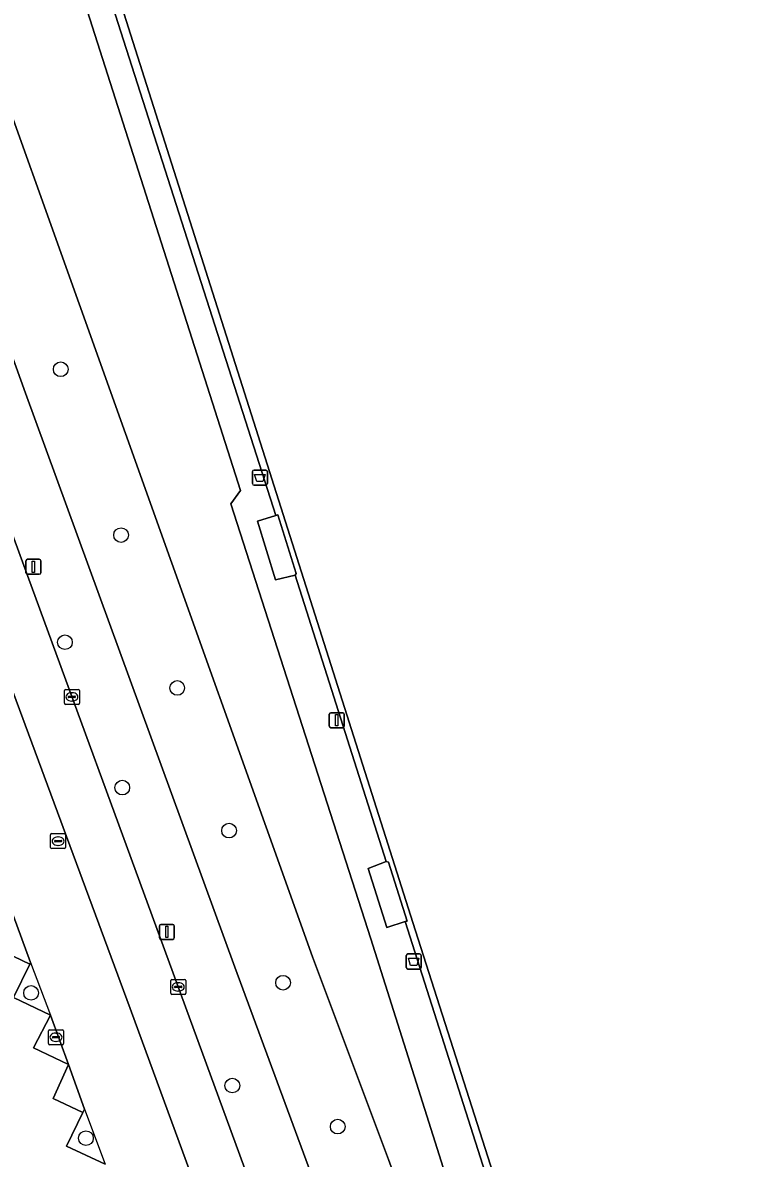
# Model space of a CAD drawing. Extents: x 158086 to 159499, y 382904 to 383981.
# Drawn here: x 159020.1 to 159068.8, y 383089.9 to 383165.5 of the extents above; entities that cross this region are included whole.
import ezdxf

# ---------------------------------------------------------------- set-up
doc = ezdxf.new("R2010")
doc.units = 0
for name, color, linetype in [('IMGEO_Afvalbak', 7, 'Continuous'), ('IMGEO_Boom', 7, 'Continuous'), ('IMGEO_Erf', 7, 'Continuous'), ('IMGEO_Fietspad_gesloten', 7, 'Continuous'), ('IMGEO_Groenvoorziening', 7, 'Continuous'), ('IMGEO_Haag', 7, 'Continuous'), ('IMGEO_Hek', 7, 'Continuous'), ('IMGEO_Kolk', 7, 'Continuous'), ('IMGEO_Lichtmast', 7, 'Continuous'), ('IMGEO_Parkeervlak_open', 7, 'Continuous'), ('IMGEO_Rioolput', 7, 'Continuous'), ('IMGEO_Terreindeel_gesloten', 7, 'Continuous'), ('IMGEO_Voetpad_open', 7, 'Continuous')]:
    doc.layers.add(name, color=color, linetype=linetype)

msp = doc.modelspace()

# ---------------------------------------------------------------- linework, layer by layer
at = {"layer": 'IMGEO_Afvalbak'}
for p, q in [((159035.385, 383134.786), (159035.385, 383135.586)), ((159035.385, 383135.586), (159035.385, 383134.786)), ((159035.485, 383135.686), (159036.275, 383135.686)), ((159036.275, 383135.686), (159035.485, 383135.686)), ((159036.375, 383135.586), (159036.375, 383134.786)), ((159036.375, 383134.786), (159036.375, 383135.586)), ((159036.275, 383134.686), (159035.485, 383134.686)), ((159035.485, 383134.686), (159036.275, 383134.686)), ((159045.617, 383102.562), (159045.617, 383103.362)), ((159045.617, 383103.362), (159045.617, 383102.562)), ((159045.717, 383103.462), (159046.507, 383103.462)), ((159046.507, 383103.462), (159045.717, 383103.462)), ((159046.607, 383103.362), (159046.607, 383102.562)), ((159046.607, 383102.562), (159046.607, 383103.362)), ((159046.507, 383102.462), (159045.717, 383102.462)), ((159045.717, 383102.462), (159046.507, 383102.462))]:
    msp.add_line(p, q, dxfattribs=at)
for points in [[(159035.528, 383135.4), (159036.232, 383135.4), (159036.083, 383134.93), (159035.677, 383134.93), (159035.528, 383135.4)], [(159045.76, 383103.176), (159046.464, 383103.176), (159046.315, 383102.706), (159045.909, 383102.706), (159045.76, 383103.176)]]:
    msp.add_lwpolyline(points, dxfattribs=at)
for centre, start, end in [((159035.485, 383135.586), 90, 180), ((159035.485, 383135.586), 90, 180), ((159036.275, 383135.586), 0, 90), ((159036.275, 383135.586), 360, 90), ((159035.485, 383134.786), 180, 270), ((159035.485, 383134.786), 180, 270), ((159036.275, 383134.786), 270, 0), ((159036.275, 383134.786), 270, 0), ((159045.717, 383103.362), 90, 180), ((159045.717, 383103.362), 90, 180), ((159046.507, 383103.362), 0, 90), ((159046.507, 383103.362), 360, 90), ((159045.717, 383102.562), 180, 270), ((159045.717, 383102.562), 180, 270), ((159046.507, 383102.562), 270, 0), ((159046.507, 383102.562), 270, 0)]:
    msp.add_arc(centre, 0.1, start, end, dxfattribs=at)
at = {"layer": 'IMGEO_Boom'}
for centre in [(159022.623, 383142.4), (159026.636, 383131.357), (159022.902, 383124.223), (159030.374, 383121.179), (159026.718, 383114.54), (159033.823, 383111.676), (159020.649, 383100.874), (159037.421, 383101.549), (159034.042, 383094.701), (159041.056, 383091.97), (159024.297, 383091.197)]:
    msp.add_circle(centre, 0.489, dxfattribs=at)
at = {"layer": 'IMGEO_Erf'}
for points in [[(159038.281, 383128.79), (159037.074, 383132.711), (159036.947, 383132.672), (159035.719, 383132.294), (159036.925, 383128.373), (159038.215, 383128.69)], [(159043.089, 383109.145), (159044.326, 383105.227), (159045.555, 383105.615), (159045.681, 383105.654), (159044.443, 383109.573), (159044.288, 383109.626)]]:
    msp.add_lwpolyline(points, close=True, dxfattribs=at)
at = {"layer": 'IMGEO_Fietspad_gesloten'}
msp.add_lwpolyline([(159015.626, 383131.206), (159027.244, 383099.827), (159051.483, 383033.66), (159054.763, 383034.863), (159019.008, 383132.479)], close=True, dxfattribs=at)
at = {"layer": 'IMGEO_Groenvoorziening'}
for points in [[(159103.629, 383195.501), (159101.717, 383201.354), (159050.706, 383184.656), (159014.464, 383172.988), (159039.388, 383103.264), (159044.427, 383089.771), (159050.869, 383072.038), (159051.106, 383071.394), (159054.077, 383064.114), (159054.466, 383063.161), (159056.138, 383063.704), (159055.93, 383064.378), (159055.84, 383064.666), (159055.525, 383065.672), (159043.25, 383104.464), (159033.953, 383133.432), (159034.595, 383134.324), (159023.026, 383170.55), (159096.942, 383194.171)], [(159010.268, 383168.562), (159011.662, 383164.733), (159020.287, 383140.814), (159034.214, 383102.582), (159046.708, 383068.727), (159049.345, 383061.497), (159054.421, 383047.583), (159057.792, 383048.747), (159053.302, 383062.783), (159054.466, 383063.161), (159054.077, 383064.114), (159051.106, 383071.394), (159050.869, 383072.038), (159044.427, 383089.771), (159039.388, 383103.264), (159014.464, 383172.988)], [(159027.244, 383099.827), (159015.626, 383131.206), (159015.284, 383132.187), (159014.695, 383133.382), (159014.297, 383133.985), (159007.922, 383140.549), (159007.267, 383141.434), (159007.064, 383141.526)], [(159009.706, 383132.675), (159010.067, 383131.683), (159010.914, 383129.471), (159012.082, 383126.138), (159013.25, 383122.916), (159012.28, 383120.557), (159014.522, 383119.555), (159016.866, 383113.12), (159016.776, 383112.924), (159015.723, 383110.635), (159018.229, 383109.457), (159018.268, 383109.351), (159019.46, 383106.057), (159020.612, 383102.892), (159020.564, 383102.795), (159019.472, 383100.559), (159021.95, 383099.392), (159023.141, 383096.101), (159024.213, 383093.137), (159024.1, 383092.907), (159022.995, 383090.667), (159025.576, 383089.458)], [(159051.834, 383032.726), (159051.483, 383033.66), (159027.244, 383099.827)]]:
    msp.add_lwpolyline(points, dxfattribs=at)
at = {"layer": 'IMGEO_Haag'}
for points in [[(159051.834, 383032.726), (159051.483, 383033.66), (159027.244, 383099.827), (159015.626, 383131.206), (159015.284, 383132.187), (159014.695, 383133.382), (159014.297, 383133.985), (159007.922, 383140.549), (159007.267, 383141.434), (159007.064, 383141.526)], [(159009.706, 383132.675), (159010.067, 383131.683), (159010.914, 383129.471), (159012.082, 383126.138), (159013.25, 383122.916), (159014.522, 383119.555), (159016.866, 383113.12), (159018.229, 383109.457), (159018.268, 383109.351), (159019.46, 383106.057), (159020.612, 383102.892), (159021.95, 383099.392), (159023.141, 383096.101), (159024.213, 383093.137), (159025.576, 383089.458)]]:
    msp.add_lwpolyline(points, dxfattribs=at)
at = {"layer": 'IMGEO_Hek'}
for points in [[(159036.947, 383132.672), (159024.774, 383170.651), (159093.702, 383192.677), (159093.966, 383191.844)], [(159093.966, 383191.844), (159108.125, 383147.064), (159126.439, 383089.532), (159057.655, 383067.6), (159045.555, 383105.615)], [(159044.288, 383109.626), (159038.215, 383128.69)]]:
    msp.add_lwpolyline(points, dxfattribs=at)
at = {"layer": 'IMGEO_Kolk'}
for p, q in [((159022.864, 383120.158), (159022.864, 383121.01)), ((159022.939, 383121.084), (159023.791, 383121.084)), ((159023.865, 383121.01), (159023.865, 383120.158)), ((159023.123, 383120.578), (159023.123, 383120.59)), ((159023.561, 383120.541), (159023.163, 383120.541)), ((159023.166, 383120.627), (159023.564, 383120.627)), ((159023.375, 383120.304), (159023.35, 383120.304)), ((159023.352, 383120.864), (159023.377, 383120.864)), ((159023.607, 383120.59), (159023.607, 383120.578)), ((159023.791, 383120.084), (159022.939, 383120.084)), ((159029.939, 383100.843), (159029.939, 383101.695)), ((159030.014, 383101.769), (159030.866, 383101.769)), ((159030.241, 383101.312), (159030.639, 383101.312)), ((159030.427, 383101.549), (159030.452, 383101.549)), ((159030.94, 383101.695), (159030.94, 383100.843)), ((159030.866, 383100.769), (159030.014, 383100.769)), ((159030.198, 383101.263), (159030.198, 383101.275)), ((159030.636, 383101.226), (159030.238, 383101.226)), ((159030.45, 383100.989), (159030.425, 383100.989)), ((159030.682, 383101.275), (159030.682, 383101.263)), ((159021.805, 383097.494), (159021.805, 383098.346)), ((159021.88, 383098.42), (159022.732, 383098.42)), ((159022.806, 383098.346), (159022.806, 383097.494)), ((159022.064, 383097.914), (159022.064, 383097.926)), ((159022.502, 383097.877), (159022.104, 383097.877)), ((159022.107, 383097.963), (159022.505, 383097.963)), ((159022.316, 383097.64), (159022.291, 383097.64)), ((159022.293, 383098.2), (159022.318, 383098.2)), ((159022.548, 383097.926), (159022.548, 383097.914)), ((159022.732, 383097.42), (159021.88, 383097.42))]:
    msp.add_line(p, q, dxfattribs=at)
for points in [[(159022.864, 383120.158), (159022.864, 383121.01)], [(159022.939, 383121.084), (159023.791, 383121.084)], [(159023.865, 383121.01), (159023.865, 383120.158)], [(159023.791, 383120.084), (159022.939, 383120.084)], [(159029.939, 383100.843), (159029.939, 383101.695)], [(159030.014, 383101.769), (159030.866, 383101.769)], [(159030.94, 383101.695), (159030.94, 383100.843)], [(159030.866, 383100.769), (159030.014, 383100.769)], [(159021.805, 383097.494), (159021.805, 383098.346)], [(159021.88, 383098.42), (159022.732, 383098.42)], [(159022.806, 383098.346), (159022.806, 383097.494)], [(159022.732, 383097.42), (159021.88, 383097.42)]]:
    msp.add_lwpolyline(points, dxfattribs=at)
for centre, radius, start, end in [((159022.941, 383121.008), 0.0765, 91.55205, 178.44795), ((159022.941, 383121.008), 0.0765, 91.55205, 178.44795), ((159023.789, 383121.008), 0.0765, 1.55205, 88.44795), ((159023.789, 383121.008), 0.0765, 1.55205, 88.44795), ((159023.163, 383120.587), 0.0403, 85.87752, 175.75265), ((159023.16, 383120.577), 0.0366, 178.93798, 274.71019), ((159023.564, 383120.584), 0.043, 264.86636, 352.45326), ((159023.568, 383120.589), 0.0386, 1.73085, 96.63898), ((159022.941, 383120.16), 0.0765, 181.55205, 268.44795), ((159022.941, 383120.16), 0.0765, 181.55205, 268.44795), ((159023.789, 383120.16), 0.0765, 271.55205, 358.44795), ((159023.789, 383120.16), 0.0765, 271.55205, 358.44795), ((159030.016, 383101.693), 0.0765, 91.55205, 178.44795), ((159030.016, 383101.693), 0.0765, 91.55205, 178.44795), ((159030.238, 383101.272), 0.0403, 85.87752, 175.75265), ((159030.643, 383101.274), 0.0386, 1.73085, 96.63898), ((159030.864, 383101.693), 0.0765, 1.55205, 88.44795), ((159030.864, 383101.693), 0.0765, 1.55205, 88.44795), ((159030.016, 383100.845), 0.0765, 181.55205, 268.44795), ((159030.016, 383100.845), 0.0765, 181.55205, 268.44795), ((159030.235, 383101.262), 0.0366, 178.93798, 274.71019), ((159030.639, 383101.269), 0.043, 264.86636, 352.45326), ((159030.864, 383100.845), 0.0765, 271.55205, 358.44795), ((159030.864, 383100.845), 0.0765, 271.55205, 358.44795), ((159021.882, 383098.344), 0.0765, 91.55205, 178.44795), ((159021.882, 383098.344), 0.0765, 91.55205, 178.44795), ((159022.73, 383098.344), 0.0765, 1.55205, 88.44795), ((159022.73, 383098.344), 0.0765, 1.55205, 88.44795), ((159022.104, 383097.923), 0.0403, 85.87752, 175.75265), ((159022.101, 383097.913), 0.0366, 178.93798, 274.71019), ((159022.505, 383097.92), 0.043, 264.86636, 352.45326), ((159022.509, 383097.925), 0.0386, 1.73085, 96.63898), ((159021.882, 383097.496), 0.0765, 181.55205, 268.44795), ((159021.882, 383097.496), 0.0765, 181.55205, 268.44795), ((159022.73, 383097.496), 0.0765, 271.55205, 358.44795), ((159022.73, 383097.496), 0.0765, 271.55205, 358.44795)]:
    msp.add_arc(centre, radius, start, end, dxfattribs=at)
for centre, major_axis, ratio, start_param, end_param in [((159023.351, 383120.584), (-0.387, 0.002), 0.722429, 4.712389, 7.853982), ((159023.376, 383120.584), (-0.39, 0.002), 0.717154, 1.570796, 4.712389), ((159030.426, 383101.269), (-0.387, 0.002), 0.722429, 4.712389, 7.853982), ((159030.451, 383101.269), (-0.39, 0.002), 0.717154, 1.570796, 4.712389), ((159022.292, 383097.92), (-0.387, 0.002), 0.722429, 4.712389, 7.853982), ((159022.317, 383097.92), (-0.39, 0.002), 0.717154, 1.570796, 4.712389)]:
    msp.add_ellipse(centre, major_axis=major_axis, ratio=ratio, start_param=start_param, end_param=end_param, dxfattribs=at)
at = {"layer": 'IMGEO_Lichtmast'}
for p, q in [((159020.306, 383128.849), (159020.306, 383129.649)), ((159020.306, 383129.649), (159020.306, 383128.849)), ((159020.406, 383129.749), (159021.196, 383129.749)), ((159021.196, 383129.749), (159020.406, 383129.749)), ((159021.296, 383129.649), (159021.296, 383128.849)), ((159021.296, 383128.849), (159021.296, 383129.649)), ((159021.196, 383128.749), (159020.406, 383128.749)), ((159020.406, 383128.749), (159021.196, 383128.749)), ((159040.596, 383119.529), (159041.386, 383119.529)), ((159041.386, 383119.529), (159040.596, 383119.529)), ((159040.496, 383118.629), (159040.496, 383119.429)), ((159040.496, 383119.429), (159040.496, 383118.629)), ((159041.486, 383119.429), (159041.486, 383118.629)), ((159041.486, 383118.629), (159041.486, 383119.429)), ((159041.386, 383118.529), (159040.596, 383118.529)), ((159040.596, 383118.529), (159041.386, 383118.529)), ((159029.186, 383104.532), (159029.186, 383105.332)), ((159029.186, 383105.332), (159029.186, 383104.532)), ((159029.286, 383105.432), (159030.076, 383105.432)), ((159030.076, 383105.432), (159029.286, 383105.432)), ((159030.176, 383105.332), (159030.176, 383104.532)), ((159030.176, 383104.532), (159030.176, 383105.332)), ((159030.076, 383104.432), (159029.286, 383104.432)), ((159029.286, 383104.432), (159030.076, 383104.432))]:
    msp.add_line(p, q, dxfattribs=at)
for points in [[(159020.726, 383129.624), (159020.876, 383129.624), (159020.876, 383128.874), (159020.726, 383128.874), (159020.726, 383129.624)], [(159040.916, 383119.404), (159041.066, 383119.404), (159041.066, 383118.654), (159040.916, 383118.654), (159040.916, 383119.404)], [(159029.606, 383105.307), (159029.756, 383105.307), (159029.756, 383104.557), (159029.606, 383104.557), (159029.606, 383105.307)]]:
    msp.add_lwpolyline(points, dxfattribs=at)
for centre, start, end in [((159020.406, 383129.649), 90, 180), ((159020.406, 383129.649), 90, 180), ((159021.196, 383129.649), 0, 90), ((159021.196, 383129.649), 360, 90), ((159020.406, 383128.849), 180, 270), ((159020.406, 383128.849), 180, 270), ((159021.196, 383128.849), 270, 0), ((159021.196, 383128.849), 270, 0), ((159040.596, 383119.429), 90, 180), ((159040.596, 383119.429), 90, 180), ((159041.386, 383119.429), 0, 90), ((159041.386, 383119.429), 360, 90), ((159040.596, 383118.629), 180, 270), ((159040.596, 383118.629), 180, 270), ((159041.386, 383118.629), 270, 0), ((159041.386, 383118.629), 270, 0), ((159029.286, 383105.332), 90, 180), ((159029.286, 383105.332), 90, 180), ((159030.076, 383105.332), 0, 90), ((159030.076, 383105.332), 360, 90), ((159029.286, 383104.532), 180, 270), ((159029.286, 383104.532), 180, 270), ((159030.076, 383104.532), 270, 0), ((159030.076, 383104.532), 270, 0)]:
    msp.add_arc(centre, 0.1, start, end, dxfattribs=at)
at = {"layer": 'IMGEO_Parkeervlak_open'}
msp.add_lwpolyline([(159025.576, 383089.458), (159022.995, 383090.667), (159024.1, 383092.907), (159022.116, 383093.842), (159023.141, 383096.101), (159020.8, 383097.223), (159021.95, 383099.392), (159019.472, 383100.559), (159020.564, 383102.795), (159018.376, 383103.838)], dxfattribs=at)
at = {"layer": 'IMGEO_Rioolput'}
for p, q in [((159021.947, 383110.551), (159021.947, 383111.403)), ((159022.022, 383111.477), (159022.874, 383111.477)), ((159022.435, 383111.257), (159022.46, 383111.257)), ((159022.948, 383111.403), (159022.948, 383110.551)), ((159022.874, 383110.477), (159022.022, 383110.477)), ((159022.206, 383110.971), (159022.206, 383110.983)), ((159022.644, 383110.934), (159022.246, 383110.934)), ((159022.249, 383111.02), (159022.647, 383111.02)), ((159022.458, 383110.697), (159022.433, 383110.697)), ((159022.69, 383110.983), (159022.69, 383110.971))]:
    msp.add_line(p, q, dxfattribs=at)
for points in [[(159021.947, 383110.551), (159021.947, 383111.403)], [(159022.022, 383111.477), (159022.874, 383111.477)], [(159022.948, 383111.403), (159022.948, 383110.551)], [(159022.874, 383110.477), (159022.022, 383110.477)]]:
    msp.add_lwpolyline(points, dxfattribs=at)
for centre, radius, start, end in [((159022.024, 383111.401), 0.0765, 91.55205, 178.44795), ((159022.024, 383111.401), 0.0765, 91.55205, 178.44795), ((159022.872, 383111.401), 0.0765, 1.55205, 88.44795), ((159022.872, 383111.401), 0.0765, 1.55205, 88.44795), ((159022.024, 383110.553), 0.0765, 181.55205, 268.44795), ((159022.024, 383110.553), 0.0765, 181.55205, 268.44795), ((159022.246, 383110.98), 0.0403, 85.87752, 175.75265), ((159022.243, 383110.97), 0.0366, 178.93798, 274.71019), ((159022.647, 383110.977), 0.043, 264.86636, 352.45326), ((159022.651, 383110.982), 0.0386, 1.73085, 96.63898), ((159022.872, 383110.553), 0.0765, 271.55205, 358.44795), ((159022.872, 383110.553), 0.0765, 271.55205, 358.44795)]:
    msp.add_arc(centre, radius, start, end, dxfattribs=at)
for centre, major_axis, ratio, start_param, end_param in [((159022.434, 383110.977), (-0.387, 0.002), 0.722429, 4.712389, 7.853982), ((159022.459, 383110.977), (-0.39, 0.002), 0.717154, 1.570796, 4.712389)]:
    msp.add_ellipse(centre, major_axis=major_axis, ratio=ratio, start_param=start_param, end_param=end_param, dxfattribs=at)
at = {"layer": 'IMGEO_Terreindeel_gesloten'}
for points in [[(159093.966, 383191.844), (159093.702, 383192.677), (159024.774, 383170.651), (159036.947, 383132.672), (159037.074, 383132.711), (159038.281, 383128.79), (159038.215, 383128.69), (159044.288, 383109.626), (159044.443, 383109.573), (159045.681, 383105.654), (159045.555, 383105.615), (159057.655, 383067.6), (159126.439, 383089.532), (159108.125, 383147.064)], [(159093.36, 383192.082), (159025.463, 383170.406), (159046.059, 383105.549), (159058.021, 383068.168), (159125.835, 383089.834)], [(159093.36, 383192.082), (159125.835, 383089.834), (159058.021, 383068.168), (159046.059, 383105.549), (159025.463, 383170.406)]]:
    msp.add_lwpolyline(points, close=True, dxfattribs=at)
at = {"layer": 'IMGEO_Voetpad_open'}
for points in [[(159105.167, 383168.195), (159097.332, 383192.938), (159096.942, 383194.171), (159023.026, 383170.55), (159034.595, 383134.324), (159033.953, 383133.432), (159043.25, 383104.464), (159055.525, 383065.672), (159055.84, 383064.666), (159055.93, 383064.378), (159057.976, 383065.027), (159111.34, 383081.965)], [(159010.121, 383170.861), (159008.101, 383172.91), (159006.015, 383171.032), (159005.003, 383170.648), (159005.41, 383169.538), (159007.072, 383165.02), (159007.433, 383164.035), (159007.688, 383163.341), (159014.555, 383144.672), (159018.663, 383133.486), (159019.008, 383132.479), (159054.763, 383034.863), (159055.364, 383033.232), (159055.474, 383033.272), (159055.647, 383032.78)], [(159056.809, 383032.301), (159059.661, 383033.221), (159054.421, 383047.583), (159049.345, 383061.497), (159046.708, 383068.727), (159034.214, 383102.582), (159020.287, 383140.814), (159011.662, 383164.733)]]:
    msp.add_lwpolyline(points, dxfattribs=at)
for points in [[(159057.655, 383067.6), (159045.555, 383105.615), (159044.326, 383105.227), (159043.089, 383109.145), (159044.288, 383109.626), (159038.215, 383128.69), (159036.925, 383128.373), (159035.719, 383132.294), (159036.947, 383132.672), (159024.774, 383170.651), (159093.702, 383192.677), (159093.966, 383191.844), (159108.125, 383147.064), (159126.439, 383089.532)], [(159019.46, 383106.057), (159018.376, 383103.838), (159020.564, 383102.795), (159020.612, 383102.892)], [(159021.95, 383099.392), (159020.8, 383097.223), (159023.141, 383096.101)], [(159023.141, 383096.101), (159022.116, 383093.842), (159024.1, 383092.907), (159024.213, 383093.137)]]:
    msp.add_lwpolyline(points, close=True, dxfattribs=at)

doc.saveas('drawing.dxf')
